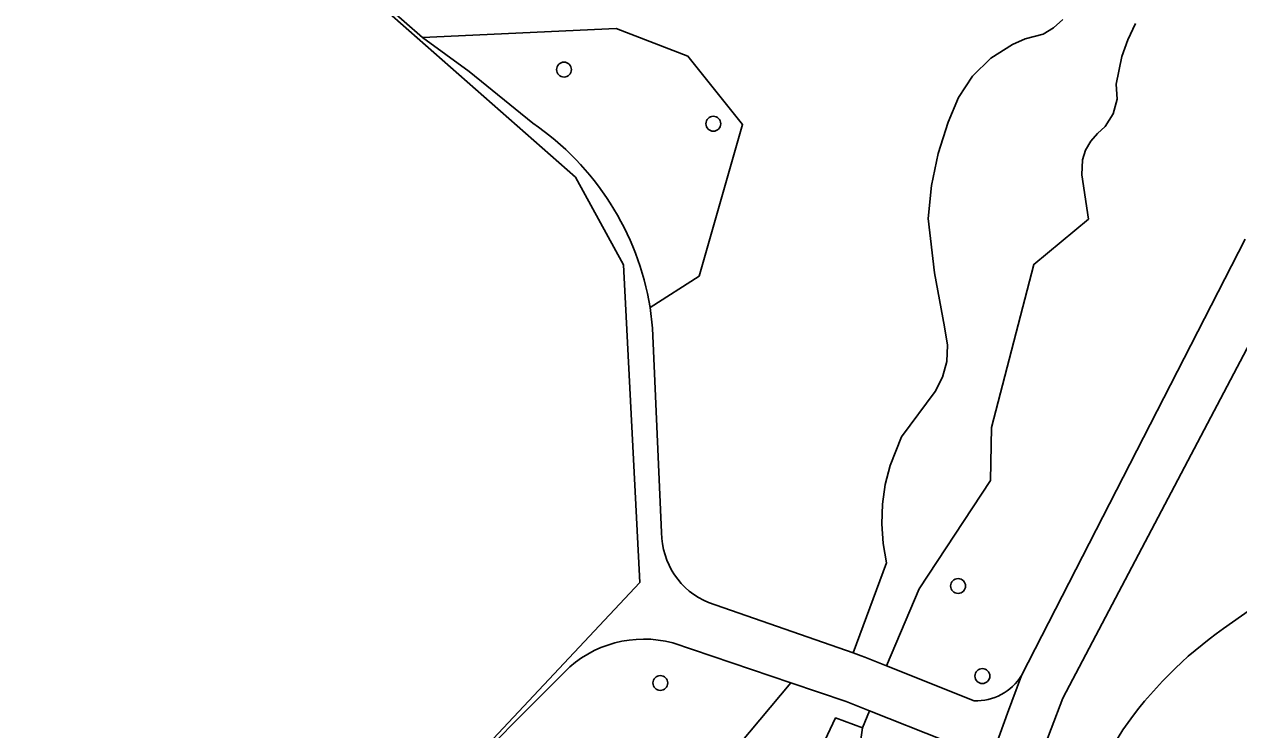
# Model space of a CAD drawing. Extents: x 158031 to 159244, y 380104 to 381214.
# Drawn here: x 158445.1 to 158524.8, y 380258.7 to 380305 of the extents above; entities that cross this region are included whole.
import ezdxf

# ---------------------------------------------------------------- set-up
doc = ezdxf.new("R2010")
doc.units = 0
for name, color, linetype in [('IMGEO_Boom', 7, 'Continuous'), ('IMGEO_Groenvoorziening', 7, 'Continuous'), ('IMGEO_Meer_plas_ven_vijver', 7, 'Continuous'), ('IMGEO_Voetpad_halfverhard', 7, 'Continuous'), ('IMGEO_Waterloop', 7, 'Continuous')]:
    doc.layers.add(name, color=color, linetype=linetype)

msp = doc.modelspace()

# ---------------------------------------------------------------- linework, layer by layer
at = {"layer": 'IMGEO_Boom'}
for centre in [(158480.501, 380302.036), (158490.297, 380298.481), (158506.357, 380268.163), (158507.949, 380262.25), (158486.82, 380261.8)]:
    msp.add_circle(centre, 0.489, dxfattribs=at)
at = {"layer": 'IMGEO_Groenvoorziening'}
for points in [[(158485.652, 380357.5), (158481.682, 380355.697), (158500, 380335.464), (158508.741, 380325.722), (158505.296, 380322.209), (158500, 380326.188), (158492.414, 380331.887), (158486.445, 380338.511), (158481.954, 380337.407), (158471.174, 380327.224), (158465.224, 380320.01), (158465.518, 380313.854), (158463.425, 380311.975), (158465.922, 380309.045), (158467.599, 380307.316), (158471.217, 380304.131), (158483.92, 380304.736), (158488.634, 380302.908), (158492.212, 380298.423), (158489.379, 380288.488), (158486.145, 380286.424), (158486.314, 380285.078), (158486.904, 380271.661)], [(158489.987, 380267.074), (158499.479, 380263.774), (158501.663, 380269.686), (158501.44, 380270.957), (158501.352, 380272.245), (158501.399, 380273.534), (158501.58, 380274.812), (158501.894, 380276.064), (158502.647, 380277.948), (158504.849, 380280.918), (158505.334, 380281.864), (158505.611, 380282.891), (158505.669, 380283.952), (158505.46, 380285.159), (158504.815, 380288.699), (158504.393, 380292.273), (158504.605, 380294.421), (158505.04, 380296.534), (158505.694, 380298.591), (158506.377, 380300.194), (158507.307, 380301.599), (158508.509, 380302.781), (158509.93, 380303.686), (158510.759, 380304.043), (158511.928, 380304.366), (158512.626, 380304.777), (158513.224, 380305.324)], [(158518.005, 380305.05), (158517.496, 380303.992), (158517.101, 380302.886), (158516.719, 380301.079), (158516.782, 380300.092), (158516.537, 380299.134), (158516.009, 380298.298), (158515.508, 380297.839), (158515.059, 380297.337), (158514.724, 380296.752), (158514.519, 380296.111), (158514.467, 380295.129), (158514.915, 380292.228), (158511.333, 380289.259), (158508.539, 380278.556), (158508.477, 380275.085), (158503.803, 380267.965), (158501.664, 380262.926), (158507.406, 380260.623)], [(158486.145, 380286.424), (158489.379, 380288.488), (158492.212, 380298.423), (158488.634, 380302.908), (158483.92, 380304.736), (158471.217, 380304.131), (158474.284, 380301.901), (158478.452, 380298.53)], [(158533.272, 380298.861), (158513.221, 380260.795), (158512.459, 380258.786), (158509.129, 380250), (158508.169, 380247.468)], [(158510.525, 380262.285), (158525.181, 380290.922)], [(158523.767, 380265.375), (158525.543, 380266.611), (158527.199, 380268.004), (158528.937, 380269.8), (158530.811, 380271.454)], [(158495.381, 380261.807), (158487.644, 380264.427)], [(158480.527, 380262.517), (158472.953, 380254.899), (158474.311, 380253.696), (158477.316, 380251.033), (158476.413, 380250), (158451.775, 380221.829), (158455.69, 380218.308), (158454.755, 380217.289), (158456.873, 380215.853), (158495.381, 380261.807)], [(158506.491, 380251.269), (158504.613, 380251.914), (158506.792, 380257.173), (158505.509, 380258.013), (158500.547, 380259.976), (158500.082, 380258.847), (158499.518, 380254.932), (158499.655, 380250), (158499.693, 380248.618), (158499.803, 380244.659), (158468.302, 380211.223), (158469.046, 380207.642)]]:
    msp.add_lwpolyline(points, dxfattribs=at)
msp.add_lwpolyline([(158500.082, 380258.847), (158500.547, 380259.976), (158500, 380260.192), (158499.006, 380260.585), (158495.381, 380261.807), (158456.873, 380215.853), (158457.579, 380215.375), (158463.424, 380211.625), (158465.862, 380209.984), (158469.046, 380207.642), (158468.302, 380211.223), (158465.083, 380214.265), (158494.963, 380247.942), (158495.241, 380249.403), (158495.354, 380250), (158496.377, 380255.384), (158498.322, 380259.507)], close=True, dxfattribs=at)
for centre, radius, start, end in [((158468.126, 380283.471), 18.259, 9.3077, 55.56177), ((158491.886, 380271.68), 4.982, 180.21784, 247.59359), ((158539.623, 380243.004), 27.421, 125.32852, 144.99164), ((158485.735, 380257.327), 7.352, 74.94786, 135.09728), ((158507.481, 380264.239), 3.617, 268.80851, 327.29451), ((158542.364, 380242.979), 29.72, 147.98482, 166.33556)]:
    msp.add_arc(centre, radius, start, end, dxfattribs=at)
at = {"layer": 'IMGEO_Meer_plas_ven_vijver'}
msp.add_lwpolyline([(158530.811, 380271.454), (158528.937, 380269.8), (158527.199, 380268.004), (158525.543, 380266.611), (158523.767, 380265.375)], dxfattribs=at)
for centre, radius, start, end in [((158539.623, 380243.004), 27.421, 125.32852, 144.99164), ((158542.364, 380242.979), 29.72, 147.98482, 166.33556)]:
    msp.add_arc(centre, radius, start, end, dxfattribs=at)
at = {"layer": 'IMGEO_Voetpad_halfverhard'}
for points in [[(158419.45, 380353.252), (158415.993, 380362.299), (158413.971, 380367.939), (158409.972, 380374.342), (158406.572, 380378.994), (158404.759, 380380.877), (158383.409, 380395.828), (158380.501, 380397.864), (158371.262, 380404.334), (158370.557, 380403.242), (158370.557, 380403.242), (158405.467, 380378.834), (158413.112, 380368.961), (158415.923, 380354.364), (158427.503, 380344.052), (158438.08, 380339.298), (158457.575, 380320.192), (158462.662, 380311.354), (158481.252, 380294.981), (158484.398, 380289.223), (158485.469, 380268.398), (158472.871, 380254.972)], [(158478.452, 380298.53), (158474.284, 380301.901), (158471.217, 380304.131), (158467.599, 380307.316), (158465.922, 380309.045), (158463.425, 380311.975), (158460.695, 380316.129)], [(158509.129, 380250), (158512.459, 380258.786), (158513.221, 380260.795), (158533.272, 380298.861)], [(158525.181, 380290.922), (158510.525, 380262.285), (158509.592, 380259.828), (158507.691, 380254.541), (158506.491, 380251.269), (158506.026, 380250), (158503.606, 380244.953), (158502.026, 380242.241), (158500, 380239.96), (158474.096, 380210.795)], [(158486.904, 380271.661), (158486.314, 380285.078), (158486.145, 380286.424)], [(158507.406, 380260.623), (158501.664, 380262.926), (158500.23, 380263.501), (158500, 380263.582), (158499.479, 380263.774), (158489.987, 380267.074)], [(158487.644, 380264.427), (158495.381, 380261.807), (158499.006, 380260.585), (158500, 380260.192), (158500.547, 380259.976), (158505.509, 380258.013), (158506.792, 380257.173)], [(158472.871, 380254.972), (158472.871, 380254.972), (158472.953, 380254.899), (158480.527, 380262.517)], [(158507.691, 380254.541), (158509.592, 380259.828), (158510.525, 380262.285)]]:
    msp.add_lwpolyline(points, dxfattribs=at)
for centre, radius, start, end in [((158468.126, 380283.471), 18.259, 9.3077, 55.56177), ((158491.886, 380271.68), 4.982, 180.21784, 247.59359), ((158485.735, 380257.327), 7.352, 74.94786, 135.09728), ((158507.481, 380264.239), 3.617, 268.80851, 327.29451)]:
    msp.add_arc(centre, radius, start, end, dxfattribs=at)
at = {"layer": 'IMGEO_Waterloop'}
msp.add_lwpolyline([(158513.224, 380305.324), (158512.626, 380304.777), (158511.928, 380304.366), (158510.759, 380304.043), (158509.93, 380303.686), (158508.509, 380302.781), (158507.307, 380301.599), (158506.377, 380300.194), (158505.694, 380298.591), (158505.04, 380296.534), (158504.605, 380294.421), (158504.393, 380292.273), (158504.815, 380288.699), (158505.46, 380285.159), (158505.669, 380283.952), (158505.611, 380282.891), (158505.334, 380281.864), (158504.849, 380280.918), (158502.647, 380277.948), (158501.894, 380276.064), (158501.58, 380274.812), (158501.399, 380273.534), (158501.352, 380272.245), (158501.44, 380270.957), (158501.663, 380269.686), (158499.479, 380263.774), (158500, 380263.582), (158500.23, 380263.501), (158501.664, 380262.926), (158503.803, 380267.965), (158508.477, 380275.085), (158508.539, 380278.556), (158511.333, 380289.259), (158514.915, 380292.228), (158514.467, 380295.129), (158514.519, 380296.111), (158514.724, 380296.752), (158515.059, 380297.337), (158515.508, 380297.839), (158516.009, 380298.298), (158516.537, 380299.134), (158516.782, 380300.092), (158516.719, 380301.079), (158517.101, 380302.886), (158517.496, 380303.992), (158518.005, 380305.05)], dxfattribs=at)
msp.add_lwpolyline([(158495.241, 380249.403), (158499.693, 380248.618), (158499.655, 380250), (158499.518, 380254.932), (158500.082, 380258.847), (158498.322, 380259.507), (158496.377, 380255.384), (158495.354, 380250)], close=True, dxfattribs=at)

doc.saveas('drawing.dxf')
